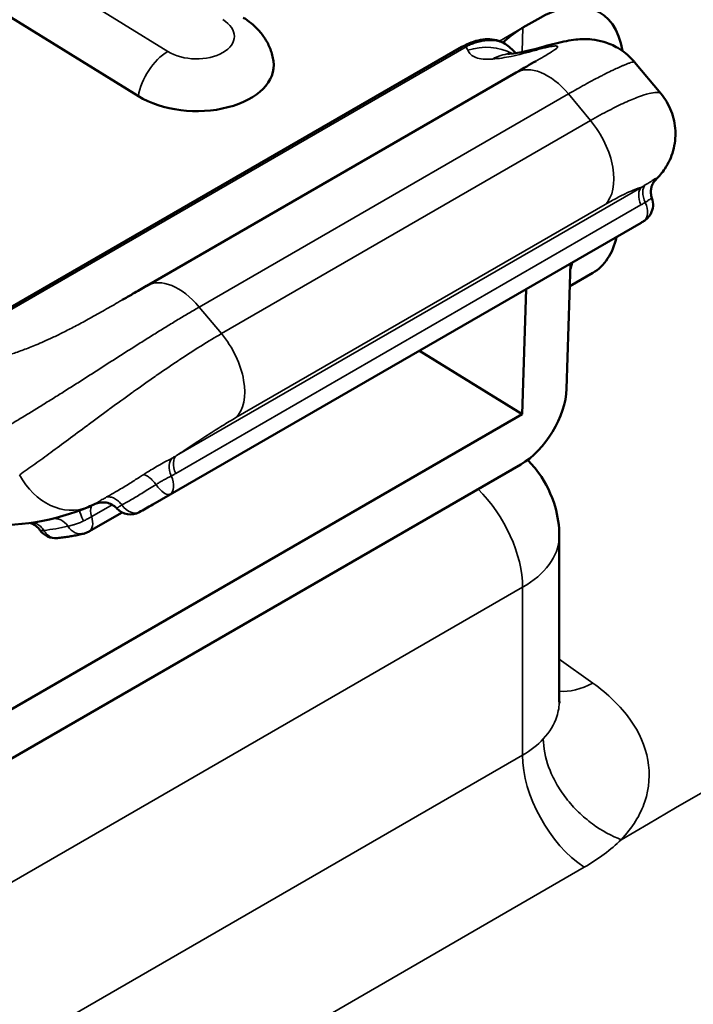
# Model space of a CAD drawing. Header units: millimetres. Extents: x 0 to 14369, y -869 to 2970.
# Tile 631 of 656: x 3813 to 3824, y 1547 to 1563. Entities that reach past the tile are written whole.
import ezdxf

# ---------------------------------------------------------------- set-up
doc = ezdxf.new("R2010")
doc.units = ezdxf.units.MM
doc.header["$LTSCALE"] = 10
doc.layers.add('Sichtbar (ISO)', color=7, linetype='Continuous', lineweight=50)
doc.layers.add('Sichtbar schmal (ISO)', color=7, linetype='Continuous', lineweight=35)

msp = doc.modelspace()

# ---------------------------------------------------------------- linework, layer by layer
at = {"layer": 'Sichtbar (ISO)'}
for p, q in [((3814.861, 1561.464), (3808.664, 1565.292)), ((3821.233, 1562.694), (3820.996, 1562.557)), ((3811.12, 1557.109), (3820.021, 1562.248)), ((3820.8, 1562.231), (3820.8, 1562.231)), ((3821.206, 1562.023), (3821.206, 1562.023)), ((3822.778, 1562.007), (3823.197, 1561.504)), ((3814.996, 1558.438), (3820.887, 1561.839)), ((3821.93, 1561.617), (3821.93, 1561.617)), ((3821.93, 1561.617), (3821.93, 1561.617)), ((3822.884, 1559.443), (3815.09, 1554.944)), ((3822.884, 1559.443), (3822.884, 1559.443)), ((3821.694, 1556.794), (3821.756, 1558.792)), ((3821.744, 1558.431), (3822.111, 1558.642)), ((3821.048, 1558.384), (3820.987, 1556.386)), ((3815.282, 1557.769), (3815.282, 1557.769)), ((3819.345, 1557.4), (3820.987, 1556.386)), ((3820.987, 1556.386), (3809.673, 1549.854)), ((3820.962, 1555.584), (3809.649, 1549.052)), ((3815.09, 1554.944), (3815.09, 1554.944)), ((3814.6, 1554.82), (3814.069, 1554.513)), ((3821.577, 1551.813), (3821.577, 1554.445))]:
    msp.add_line(p, q, dxfattribs=at)
for centre, start, end in [((3822.774, 1559.732), 330.7541, 19.9625), ((3814.734, 1555.088), 222.8036, 298.1516), ((3813.537, 1554.708), 214.4312, 275.8754), ((3813.919, 1554.772), 283.2934, 300)]:
    msp.add_arc(centre, 0.3, start, end, dxfattribs=at)
for centre, major_axis, ratio, start_param, end_param in [((3821.184, 1561.09), (1.051, 1.702), 0.556849, 5.698584, 7.085438), ((3820.865, 1561.144), (-0.085, 0.996), 0.78816, 0.00002, 0.000035), ((3815.756, 1561.981), (1.265, -0.039), 0.597146, 3.945057, 6.38744), ((3821.111, 1560.374), (1, -1.732), 0.57735, 0, 0.561443), ((3820.404, 1559.966), (1, -1.732), 0.57735, 0.48089, 0.561443), ((3815.496, 1557.572), (-0.5, 0.866), 0.57735, 0, 0.009983), ((3820.987, 1556.386), (-0.526, -0.851), 0.556849, 0.802253, 2.373049)]:
    msp.add_ellipse(centre, major_axis=major_axis, ratio=ratio, start_param=start_param, end_param=end_param, dxfattribs=at)
for points, knots in [([(3876.719, 1564.782), (3853.334, 1551.078), (3829.894, 1537.403), (3800.816, 1520.509), (3795.228, 1517.266), (3789.636, 1514.024)], [0, 0, 0, 0, 10.000026, 10.000026, 12.37749, 12.37749, 12.37749, 12.37749]), ([(3817.017, 1562.021), (3817.007, 1562.087), (3816.99, 1562.151), (3816.944, 1562.271), (3816.916, 1562.327), (3816.852, 1562.428), (3816.816, 1562.474), (3816.741, 1562.556), (3816.702, 1562.593), (3816.62, 1562.66), (3816.578, 1562.689), (3816.535, 1562.715)], [2.4423779, 2.4423779, 2.4423779, 2.4423779, 2.5822215, 2.5822215, 2.7220652, 2.7220652, 2.8619088, 2.8619088, 3.0017524, 3.0017524, 3.1415961, 3.1415961, 3.1415961, 3.1415961]), ([(3820.996, 1562.557), (3820.996, 1562.557), (3820.996, 1562.557), (3820.996, 1562.557), (3820.996, 1562.557), (3820.996, 1562.557), (3820.996, 1562.557), (3820.996, 1562.557), (3820.996, 1562.557), (3820.995, 1562.556), (3820.994, 1562.555), (3820.983, 1562.549), (3820.974, 1562.544), (3820.961, 1562.536), (3820.957, 1562.533), (3820.848, 1562.466), (3820.756, 1562.394), (3820.679, 1562.318)], [-0.32905368, -0.32905368, -0.32905368, -0.32905368, -0.32904256, -0.32904256, -0.32902949, -0.32902949, -0.32899544, -0.32899544, -0.32894225, -0.32894225, -0.32854098, -0.32854098, -0.32460896, -0.32460896, -0.32276743, -0.32276743, -0.27675442, -0.27675442, -0.27675442, -0.27675442]), ([(3879.982, 1562.379), (3856.602, 1548.673), (3833.167, 1534.995), (3791.586, 1510.829), (3773.461, 1500.33), (3755.304, 1489.847)], [0, 0, 0, 0, 10.000026, 10.000026, 17.703225, 17.703225, 17.703225, 17.703225]), ([(3820.021, 1562.248), (3820.119, 1562.304), (3820.22, 1562.344), (3820.418, 1562.379), (3820.52, 1562.376), (3820.682, 1562.322), (3820.747, 1562.283), (3820.8, 1562.231)], [0, 0, 0, 0, 0.0390384, 0.0390384, 0.0778994, 0.0778994, 0.1071499, 0.1071499, 0.1071499, 0.1071499]), ([(3821.336, 1562.256), (3821.464, 1562.293), (3821.581, 1562.322), (3821.74, 1562.352), (3821.788, 1562.36), (3821.883, 1562.37), (3821.927, 1562.373), (3822.013, 1562.373), (3822.053, 1562.372), (3822.157, 1562.361), (3822.224, 1562.348), (3822.366, 1562.306), (3822.441, 1562.273), (3822.597, 1562.182), (3822.678, 1562.118), (3822.757, 1562.031), (3822.768, 1562.019), (3822.778, 1562.007)], [0, 0, 0, 0, 0.0618947, 0.0618947, 0.0892026, 0.0892026, 0.1088946, 0.1088946, 0.123134, 0.123134, 0.1448956, 0.1448956, 0.1696288, 0.1696288, 0.2001656, 0.2001656, 0.2050856, 0.2050856, 0.2050856, 0.2050856]), ([(3820.754, 1562.139), (3820.754, 1562.139), (3820.756, 1562.139), (3820.765, 1562.139), (3820.771, 1562.139), (3820.78, 1562.14)], [0.08842303, 0.08842303, 0.08842303, 0.08842303, 0.09855478, 0.09855478, 0.10910456, 0.10910456, 0.10910456, 0.10910456]), ([(3823.197, 1561.504), (3823.267, 1561.421), (3823.323, 1561.325), (3823.401, 1561.124), (3823.424, 1561.018), (3823.434, 1560.805), (3823.422, 1560.696), (3823.365, 1560.491), (3823.32, 1560.392), (3823.219, 1560.24), (3823.168, 1560.18), (3823.115, 1560.13)], [0.0000011, 0.0000011, 0.0000011, 0.0000011, 0.0325886, 0.0325886, 0.0646458, 0.0646458, 0.0967226, 0.0967226, 0.128752, 0.128752, 0.152677, 0.152677, 0.152677, 0.152677]), ([(3823.115, 1560.13), (3823.112, 1560.127), (3823.106, 1560.122), (3823.094, 1560.107), (3823.088, 1560.099), (3823.071, 1560.071), (3823.059, 1560.049), (3823.049, 1560.016), (3823.047, 1560.009), (3823.046, 1560.002)], [0, 0, 0, 0, 0.00868565, 0.00868565, 0.01595021, 0.01595021, 0.02690381, 0.02690381, 0.02952627, 0.02952627, 0.02952627, 0.02952627]), ([(3823.045, 1560.002), (3823.039, 1559.974), (3823.037, 1559.944), (3823.041, 1559.887), (3823.047, 1559.86), (3823.056, 1559.834)], [0, 0, 0, 0, 0.00885454, 0.00885454, 0.01708819, 0.01708819, 0.01708819, 0.01708819]), ([(3823.036, 1559.585), (3823.024, 1559.564), (3823.01, 1559.545), (3822.985, 1559.518), (3822.974, 1559.507), (3822.954, 1559.49), (3822.944, 1559.482), (3822.917, 1559.463), (3822.901, 1559.453), (3822.884, 1559.443)], [0, 0, 0, 0, 0.00824918, 0.00824918, 0.01551417, 0.01551417, 0.02409231, 0.02409231, 0.04205828, 0.04205828, 0.04205828, 0.04205828]), ([(3814.991, 1558.435), (3814.921, 1558.394), (3814.794, 1558.321), (3814.659, 1558.243), (3814.602, 1558.21)], [0, 0, 0, 0, 0.1043075, 0.1772138, 0.1772138, 0.1772138, 0.1772138]), ([(3879.995, 1557.964), (3856.614, 1544.259), (3833.18, 1530.58), (3791.618, 1506.425), (3773.512, 1495.938), (3755.375, 1485.466)], [0, 0, 0, 0, 10.000026, 10.000026, 17.694901, 17.694901, 17.694901, 17.694901]), ([(3821.071, 1555.656), (3821.136, 1555.591), (3821.195, 1555.521), (3821.365, 1555.287), (3821.455, 1555.104), (3821.554, 1554.762), (3821.577, 1554.603), (3821.577, 1554.445)], [0.0363067, 0.0363067, 0.0363067, 0.0363067, 0.0639892, 0.0639892, 0.1242181, 0.1242181, 0.171944, 0.171944, 0.171944, 0.171944]), ([(3814.514, 1554.885), (3814.492, 1554.908), (3814.466, 1554.929), (3814.409, 1554.959), (3814.379, 1554.97), (3814.316, 1554.981), (3814.283, 1554.982), (3814.238, 1554.976), (3814.224, 1554.973), (3814.196, 1554.964), (3814.182, 1554.959), (3814.169, 1554.954)], [0, 0, 0, 0, 0.00967978, 0.00967978, 0.01923741, 0.01923741, 0.02878728, 0.02878728, 0.03315773, 0.03315773, 0.03770705, 0.03770705, 0.03770705, 0.03770705]), ([(3813.29, 1554.538), (3813.272, 1554.565), (3813.249, 1554.588), (3813.212, 1554.615), (3813.2, 1554.622), (3813.177, 1554.634), (3813.165, 1554.639), (3813.146, 1554.646), (3813.138, 1554.648), (3813.131, 1554.65)], [0, 0, 0, 0, 0.01014606, 0.01014606, 0.01490526, 0.01490526, 0.01923505, 0.01923505, 0.02272614, 0.02272614, 0.02272614, 0.02272614]), ([(3813.568, 1554.409), (3813.597, 1554.412), (3813.625, 1554.416), (3813.682, 1554.423), (3813.71, 1554.427), (3813.766, 1554.436), (3813.794, 1554.441), (3813.85, 1554.451), (3813.878, 1554.456), (3813.932, 1554.468), (3813.958, 1554.473), (3813.984, 1554.48)], [2.13872017, 2.13872017, 2.13872017, 2.13872017, 2.1551323, 2.1551323, 2.17154442, 2.17154442, 2.18795655, 2.18795655, 2.20436868, 2.20436868, 2.2199087, 2.2199087, 2.2199087, 2.2199087]), ([(3880.001, 1553.59), (3856.62, 1539.884), (3833.185, 1526.206), (3791.632, 1502.056), (3773.535, 1491.573), (3755.406, 1481.106)], [0, 0, 0, 0, 10.000026, 10.000026, 17.691281, 17.691281, 17.691281, 17.691281]), ([(3879.999, 1549.255), (3856.618, 1535.55), (3833.184, 1521.871), (3791.628, 1497.72), (3773.529, 1487.235), (3755.397, 1476.767)], [0, 0, 0, 0, 10.000026, 10.000026, 17.69239, 17.69239, 17.69239, 17.69239])]:
    msp.add_open_spline(points, degree=3, knots=knots, dxfattribs=at)
for points in [[(3820.78, 1562.14), (3820.948, 1562.154), (3821.132, 1562.198), (3821.336, 1562.256)], [(3820.8, 1562.231), (3820.828, 1562.204), (3820.854, 1562.178), (3820.88, 1562.152)], [(3820.887, 1561.839), (3821.007, 1561.908), (3821.117, 1561.972), (3821.206, 1562.023)], [(3823.046, 1560.002), (3823.046, 1560.002), (3823.046, 1560.002), (3823.045, 1560.002)], [(3814.059, 1554.905), (3813.541, 1554.689), (3812.935, 1554.573), (3812.311, 1554.635)], [(3814.169, 1554.954), (3814.132, 1554.937), (3814.096, 1554.92), (3814.059, 1554.905)], [(3815.09, 1554.944), (3815.016, 1554.901), (3814.944, 1554.861), (3814.875, 1554.824)], [(3813.568, 1554.409), (3813.568, 1554.409), (3813.568, 1554.409), (3813.568, 1554.409)], [(3821.577, 1551.81), (3821.577, 1551.793), (3821.582, 1551.774), (3821.582, 1551.774)]]:
    msp.add_open_spline(points, degree=3, dxfattribs=at)
at = {"layer": 'Sichtbar schmal (ISO)'}
for p, q in [((3809.133, 1566.004), (3815.33, 1562.176)), ((3820.623, 1562.342), (3820.996, 1562.557)), ((3820.996, 1562.557), (3820.984, 1562.169)), ((3811.188, 1557.113), (3820.089, 1562.253)), ((3821.722, 1561.498), (3815.832, 1558.098)), ((3822.076, 1561.074), (3821.722, 1561.498)), ((3816.186, 1557.673), (3822.076, 1561.074)), ((3822.893, 1560.012), (3815.468, 1555.726)), ((3822.88, 1559.727), (3815.456, 1555.441)), ((3816.418, 1556.333), (3822.309, 1559.734)), ((3815.365, 1555.108), (3822.929, 1559.475)), ((3815.832, 1558.098), (3816.186, 1557.673)), ((3814.115, 1554.752), (3814.442, 1554.941)), ((3810.947, 1547.826), (3820.991, 1553.625)), ((3820.991, 1553.625), (3820.991, 1550.945)), ((3821.577, 1552.478), (3822.113, 1552.094)), ((3820.991, 1550.945), (3810.947, 1545.146)), ((3821.973, 1549.156), (3811.936, 1543.354))]:
    msp.add_line(p, q, dxfattribs=at)
for centre, major_axis, ratio, start_param, end_param in [((3815.77, 1562.43), (0.622, -0.019), 0.597144, 3.945058, 7.086646), ((3820.121, 1562.075), (-0.1, 0.173), 0.57735, 5.728453, 6.283185), ((3817.995, 1563.699), (2.143, -1.77), 0.191663, 0.368785, 0.422035), ((3820.311, 1561.299), (0.745, 0.667), 0.896099, 0.326989, 1.10072), ((3821.611, 1561.295), (-0.275, 0.961), 0.808129, 6.28318, 6.482437), ((3815.314, 1561.655), (0.342, 0.553), 0.556855, 0.802261, 2.234145), ((3820.865, 1561.144), (-0.085, 0.996), 0.78816, 0.000011, 0.353789), ((3821.387, 1560.973), (-0.5, 0.866), 0.57735, 5.00395, 6.283185), ((3821.741, 1560.548), (0.5, -0.866), 0.57735, 0.147136, 1.862357), ((3823.125, 1559.804), (-0.161, 0.253), 0.57151, 0.105911, 1.356741), ((3823.056, 1559.762), (-0.15, 0.26), 0.57735, 0.096052, 1.377833), ((3822.774, 1559.732), (0.15, -0.26), 0.57735, 0.031796, 1.380571), ((3822.774, 1559.732), (0.262, -0.147), 0.99863, 5.76406, 6.283043), ((3815.496, 1557.572), (-0.5, 0.866), 0.57735, 5.00395, 6.283185), ((3815.85, 1557.148), (0.5, -0.866), 0.57735, 0.147136, 1.862357), ((3815.561, 1555.437), (-0.139, 0.266), 0.582436, 0.155025, 1.406115), ((3815.632, 1555.476), (-0.15, 0.26), 0.57735, 0.09605, 1.377834), ((3813.673, 1555.828), (0.385, -0.923), 0.814247, 4.816908, 6.283143), ((3815.21, 1555.365), (0.15, -0.26), 0.57735, 0.0318, 1.380322), ((3815.21, 1555.365), (0.157, -0.255), 0.375213, 4.878859, 6.255176), ((3819.93, 1554.237), (0.75, -1.299), 0.57735, 0.785398, 2.019364), ((3814.052, 1554.594), (-0.134, 0.268), 0.071161, 0.27705, 1.19623), ((3814.311, 1554.732), (0.15, -0.26), 0.57735, 3.600731, 4.317382), ((3814.734, 1555.088), (0.142, -0.265), 0.653115, 4.939645, 6.283183), ((3813.552, 1554.424), (-0.069, 0.292), 0.804494, 5.150501, 6.261739), ((3813.919, 1554.772), (0.15, -0.26), 0.57735, 0, 1.175788), ((3810.518, 1561.717), (3.941, -6.832), 0.57741, 6.031039, 6.113116), ((3813.919, 1554.772), (0.069, -0.292), 0.80452, 5.150532, 6.283234), ((3822.178, 1553.28), (-0.873, -1.22), 0.570448, 0.329413, 0.839853), ((3822.052, 1550.332), (0.75, -1.299), 0.577386, 3.92697, 5.423306)]:
    msp.add_ellipse(centre, major_axis=major_axis, ratio=ratio, start_param=start_param, end_param=end_param, dxfattribs=at)
for points in [[(3822.566, 1549.596), (3841.075, 1560.389), (3859.55, 1571.204), (3877.992, 1582.039)], [(3880.042, 1570.831), (3838.588, 1546.484), (3796.965, 1522.246), (3755.174, 1498.118)], [(3789.738, 1514.269), (3818.848, 1531.149), (3847.877, 1548.05), (3876.823, 1565.025)], [(3787.997, 1510.068), (3818.672, 1527.857), (3849.255, 1545.704), (3879.746, 1563.608)], [(3823.115, 1560.13), (3823.123, 1560.138), (3823.128, 1560.145), (3823.128, 1560.15)], [(3755.14, 1486.621), (3796.848, 1510.701), (3838.388, 1534.888), (3879.76, 1559.181)], [(3755.174, 1482.255), (3796.873, 1506.33), (3838.404, 1530.511), (3879.766, 1554.798)], [(3822.113, 1552.094), (3822.356, 1551.921), (3822.757, 1551.53), (3823.047, 1550.869), (3822.998, 1550.197), (3822.743, 1549.784), (3822.566, 1549.596)], [(3820.991, 1550.945), (3821.122, 1551.02), (3821.232, 1551.107), (3821.322, 1551.204)], [(3755.168, 1477.915), (3796.868, 1501.991), (3838.401, 1526.173), (3879.765, 1550.461)], [(3822.566, 1549.596), (3822.399, 1549.436), (3822.201, 1549.288), (3821.973, 1549.156)]]:
    msp.add_open_spline(points, degree=3, dxfattribs=at)
for points, knots in [([(3820.089, 1562.253), (3820.112, 1562.264), (3820.136, 1562.275), (3820.16, 1562.285), (3820.186, 1562.296), (3820.212, 1562.306), (3820.24, 1562.315), (3820.267, 1562.323), (3820.296, 1562.331), (3820.323, 1562.337), (3820.351, 1562.343), (3820.377, 1562.347), (3820.4, 1562.349), (3820.405, 1562.35), (3820.411, 1562.35), (3820.416, 1562.351), (3820.454, 1562.354), (3820.484, 1562.354), (3820.517, 1562.352), (3820.55, 1562.35), (3820.584, 1562.344), (3820.619, 1562.334), (3820.625, 1562.333), (3820.63, 1562.331), (3820.636, 1562.329), (3820.666, 1562.32), (3820.696, 1562.307), (3820.722, 1562.291), (3820.731, 1562.286), (3820.74, 1562.28), (3820.749, 1562.274), (3820.768, 1562.26), (3820.785, 1562.246), (3820.8, 1562.231)], [0.0000001, 0.0000001, 0.0000001, 0.0000001, 0.0540812, 0.0540812, 0.0540812, 0.1111111, 0.1111111, 0.1111111, 0.1668368, 0.1668368, 0.1668368, 0.2222222, 0.2222222, 0.2222222, 0.2355923, 0.2355923, 0.2355923, 0.3333333, 0.3333333, 0.3333333, 0.4294176, 0.4294176, 0.4294176, 0.4444444, 0.4444444, 0.4444444, 0.5266512, 0.5266512, 0.5266512, 0.5555556, 0.5555556, 0.5555556, 0.6233342, 0.6233342, 0.6233342, 0.6233342]), ([(3821.188, 1562.193), (3821.22, 1562.202), (3821.278, 1562.218), (3821.351, 1562.237), (3821.41, 1562.25), (3821.457, 1562.258), (3821.496, 1562.264), (3821.525, 1562.265), (3821.546, 1562.262), (3821.554, 1562.254), (3821.546, 1562.237), (3821.515, 1562.21), (3821.455, 1562.17), (3821.362, 1562.113), (3821.271, 1562.06), (3821.214, 1562.028), (3821.206, 1562.023)], [0.0000001, 0.0000001, 0.0000001, 0.0000001, 0.0586177, 0.1109626, 0.1595652, 0.2067834, 0.2536801, 0.3017246, 0.3536797, 0.4117048, 0.4766081, 0.5484725, 0.6276854, 0.7143037, 0.8068738, 0.8227772, 0.8227772, 0.8227772, 0.8227772]), ([(3820.116, 1562.196), (3820.128, 1562.17), (3820.144, 1562.148), (3820.166, 1562.128), (3820.188, 1562.109), (3820.215, 1562.092), (3820.247, 1562.08), (3820.28, 1562.067), (3820.316, 1562.059), (3820.36, 1562.055), (3820.404, 1562.05), (3820.455, 1562.05), (3820.513, 1562.055)], [0, 0, 0, 0, 0.25, 0.25, 0.25, 0.5, 0.5, 0.5, 0.75, 0.75, 0.75, 1, 1, 1, 1]), ([(3820.513, 1562.055), (3820.61, 1562.063), (3820.834, 1562.097), (3821.061, 1562.157), (3821.188, 1562.193)], [0, 0, 0, 0, 0.438253, 1, 1, 1, 1]), ([(3822.778, 1562.007), (3822.777, 1562.008), (3822.776, 1562.008), (3822.774, 1562.009), (3822.771, 1562.01), (3822.766, 1562.01), (3822.759, 1562.009), (3822.757, 1562.008), (3822.755, 1562.008), (3822.753, 1562.008), (3822.743, 1562.006), (3822.73, 1562.002), (3822.715, 1561.998), (3822.712, 1561.997), (3822.709, 1561.996), (3822.706, 1561.995), (3822.693, 1561.99), (3822.677, 1561.985), (3822.66, 1561.978), (3822.645, 1561.973), (3822.629, 1561.966), (3822.611, 1561.959), (3822.604, 1561.956), (3822.597, 1561.953), (3822.59, 1561.95), (3822.564, 1561.939), (3822.536, 1561.926), (3822.505, 1561.912), (3822.492, 1561.906), (3822.479, 1561.9), (3822.465, 1561.894), (3822.446, 1561.885), (3822.426, 1561.875), (3822.405, 1561.865), (3822.369, 1561.848), (3822.332, 1561.829), (3822.292, 1561.809), (3822.283, 1561.805), (3822.274, 1561.8), (3822.264, 1561.795), (3822.233, 1561.779), (3822.2, 1561.762), (3822.166, 1561.744), (3822.122, 1561.721), (3822.076, 1561.696), (3822.028, 1561.67), (3822.024, 1561.668), (3822.02, 1561.666), (3822.015, 1561.664), (3821.972, 1561.64), (3821.926, 1561.614), (3821.88, 1561.588), (3821.828, 1561.56), (3821.776, 1561.53), (3821.722, 1561.498)], [0.3996363, 0.3996363, 0.3996363, 0.3996363, 0.4210526, 0.4210526, 0.4210526, 0.4624628, 0.4624628, 0.4624628, 0.4736842, 0.4736842, 0.4736842, 0.5263158, 0.5263158, 0.5263158, 0.5356483, 0.5356483, 0.5356483, 0.5789474, 0.5789474, 0.5789474, 0.6168905, 0.6168905, 0.6168905, 0.6315789, 0.6315789, 0.6315789, 0.6842105, 0.6842105, 0.6842105, 0.7060101, 0.7060101, 0.7060101, 0.7368421, 0.7368421, 0.7368421, 0.7894737, 0.7894737, 0.7894737, 0.801312, 0.801312, 0.801312, 0.8421053, 0.8421053, 0.8421053, 0.8947368, 0.8947368, 0.8947368, 0.8992993, 0.8992993, 0.8992993, 0.9473684, 0.9473684, 0.9473684, 1, 1, 1, 1]), ([(3822.076, 1561.074), (3822.178, 1561.133), (3822.276, 1561.187), (3822.368, 1561.235), (3822.46, 1561.283), (3822.546, 1561.325), (3822.625, 1561.361), (3822.704, 1561.397), (3822.776, 1561.427), (3822.84, 1561.451), (3822.904, 1561.475), (3822.96, 1561.493), (3823.009, 1561.505), (3823.056, 1561.517), (3823.096, 1561.523), (3823.127, 1561.524), (3823.128, 1561.524), (3823.129, 1561.524), (3823.131, 1561.524), (3823.159, 1561.524), (3823.18, 1561.519), (3823.192, 1561.509), (3823.193, 1561.508), (3823.194, 1561.507), (3823.195, 1561.506), (3823.196, 1561.506), (3823.197, 1561.505), (3823.197, 1561.504)], [0, 0, 0, 0, 0.1, 0.1, 0.1, 0.2, 0.2, 0.2, 0.3, 0.3, 0.3, 0.4, 0.4, 0.4, 0.496396, 0.496396, 0.496396, 0.5, 0.5, 0.5, 0.5911121, 0.5911121, 0.5911121, 0.6, 0.6, 0.6, 0.6061573, 0.6061573, 0.6061573, 0.6061573]), ([(3822.95, 1560.046), (3822.944, 1560.042), (3822.931, 1560.035), (3822.912, 1560.023), (3822.899, 1560.016), (3822.893, 1560.012)], [0.0000034, 0.0000034, 0.0000034, 0.0000034, 0.3291863, 0.6625111, 0.9999967, 0.9999967, 0.9999967, 0.9999967]), ([(3823.128, 1560.15), (3823.128, 1560.152), (3823.126, 1560.152), (3823.121, 1560.15), (3823.12, 1560.15), (3823.118, 1560.149), (3823.116, 1560.148), (3823.112, 1560.147), (3823.107, 1560.144), (3823.101, 1560.141), (3823.096, 1560.138), (3823.09, 1560.134), (3823.083, 1560.13), (3823.079, 1560.127), (3823.074, 1560.124), (3823.069, 1560.121), (3823.058, 1560.114), (3823.046, 1560.106), (3823.031, 1560.097), (3823.027, 1560.094), (3823.024, 1560.092), (3823.02, 1560.09), (3823, 1560.077), (3822.977, 1560.062), (3822.95, 1560.046)], [0, 0, 0, 0, 0.1905371, 0.1905371, 0.1905371, 0.25, 0.25, 0.25, 0.3794838, 0.3794838, 0.3794838, 0.5, 0.5, 0.5, 0.5792305, 0.5792305, 0.5792305, 0.75, 0.75, 0.75, 0.7892529, 0.7892529, 0.7892529, 1, 1, 1, 1]), ([(3823.128, 1560.15), (3823.109, 1560.131), (3823.091, 1560.108), (3823.077, 1560.083), (3823.063, 1560.058), (3823.052, 1560.03), (3823.046, 1560.002)], [0, 0, 0, 0, 0.25, 0.25, 0.25, 0.4969853, 0.4969853, 0.4969853, 0.4969853]), ([(3822.309, 1559.734), (3822.374, 1559.772), (3822.499, 1559.841), (3822.66, 1559.922), (3822.788, 1559.978), (3822.858, 1560.003), (3822.887, 1560.011), (3822.893, 1560.012)], [0, 0, 0, 0, 0.239053, 0.47807, 0.714099, 0.946612, 1, 1, 1, 1]), ([(3822.95, 1559.768), (3822.942, 1559.763), (3822.927, 1559.754), (3822.904, 1559.741), (3822.888, 1559.732), (3822.88, 1559.727)], [0.0000093, 0.0000093, 0.0000093, 0.0000093, 0.3333333, 0.6666667, 1, 1, 1, 1]), ([(3822.95, 1559.768), (3822.965, 1559.778), (3822.992, 1559.796), (3823.022, 1559.816), (3823.042, 1559.829), (3823.053, 1559.835), (3823.056, 1559.835), (3823.056, 1559.834)], [0, 0, 0, 0, 0.2253893, 0.4278766, 0.611191, 0.7940785, 0.9592506, 0.9592506, 0.9592506, 0.9592506]), ([(3822.929, 1559.475), (3822.926, 1559.472), (3822.916, 1559.463), (3822.896, 1559.45), (3822.884, 1559.444), (3822.884, 1559.443)], [0, 0, 0, 0, 0.289289, 0.5428474, 0.5469329, 0.5469329, 0.5469329, 0.5469329]), ([(3814.602, 1558.21), (3814.579, 1558.197), (3814.477, 1558.138), (3814.296, 1558.034), (3814.066, 1557.905), (3813.852, 1557.79), (3813.662, 1557.693), (3813.497, 1557.612), (3813.355, 1557.548), (3813.233, 1557.495), (3813.125, 1557.451), (3813.024, 1557.413), (3812.929, 1557.379), (3812.837, 1557.348), (3812.78, 1557.331), (3812.752, 1557.323)], [0.1772138, 0.1772138, 0.1772138, 0.1772138, 0.2076731, 0.3076491, 0.4022582, 0.4894934, 0.5677478, 0.6374726, 0.698837, 0.7527289, 0.8022453, 0.8507726, 0.9000375, 0.9495062, 1, 1, 1, 1]), ([(3812.469, 1556.016), (3812.51, 1556.04), (3812.553, 1556.066), (3812.599, 1556.092), (3812.644, 1556.119), (3812.692, 1556.147), (3812.741, 1556.177), (3812.791, 1556.206), (3812.842, 1556.237), (3812.895, 1556.268), (3812.948, 1556.3), (3813.002, 1556.333), (3813.058, 1556.367), (3813.114, 1556.401), (3813.171, 1556.436), (3813.229, 1556.472), (3813.288, 1556.507), (3813.347, 1556.544), (3813.407, 1556.582), (3813.468, 1556.619), (3813.529, 1556.657), (3813.591, 1556.696), (3813.652, 1556.735), (3813.715, 1556.775), (3813.778, 1556.815), (3813.841, 1556.855), (3813.905, 1556.895), (3813.969, 1556.936), (3814.033, 1556.977), (3814.097, 1557.018), (3814.162, 1557.06), (3814.227, 1557.101), (3814.292, 1557.142), (3814.356, 1557.184), (3814.421, 1557.226), (3814.486, 1557.267), (3814.551, 1557.309), (3814.616, 1557.35), (3814.681, 1557.391), (3814.745, 1557.432), (3814.81, 1557.473), (3814.874, 1557.514), (3814.937, 1557.554), (3815.001, 1557.594), (3815.064, 1557.634), (3815.126, 1557.672), (3815.189, 1557.711), (3815.251, 1557.75), (3815.312, 1557.787), (3815.373, 1557.824), (3815.433, 1557.861), (3815.492, 1557.897), (3815.551, 1557.932), (3815.609, 1557.967), (3815.665, 1558), (3815.722, 1558.034), (3815.778, 1558.066), (3815.832, 1558.098)], [0, 0, 0, 0, 0.052632, 0.052632, 0.052632, 0.105263, 0.105263, 0.105263, 0.157895, 0.157895, 0.157895, 0.210526, 0.210526, 0.210526, 0.263158, 0.263158, 0.263158, 0.315789, 0.315789, 0.315789, 0.368421, 0.368421, 0.368421, 0.421053, 0.421053, 0.421053, 0.473684, 0.473684, 0.473684, 0.526316, 0.526316, 0.526316, 0.578947, 0.578947, 0.578947, 0.631579, 0.631579, 0.631579, 0.684211, 0.684211, 0.684211, 0.736842, 0.736842, 0.736842, 0.789474, 0.789474, 0.789474, 0.842105, 0.842105, 0.842105, 0.894737, 0.894737, 0.894737, 0.947368, 0.947368, 0.947368, 1, 1, 1, 1]), ([(3812.966, 1555.419), (3813.042, 1555.472), (3813.123, 1555.531), (3813.207, 1555.591), (3813.29, 1555.651), (3813.375, 1555.713), (3813.463, 1555.778), (3813.552, 1555.843), (3813.644, 1555.911), (3813.743, 1555.984), (3813.839, 1556.055), (3813.94, 1556.13), (3814.048, 1556.209), (3814.052, 1556.213), (3814.056, 1556.216), (3814.06, 1556.219), (3814.166, 1556.297), (3814.277, 1556.379), (3814.391, 1556.463), (3814.398, 1556.468), (3814.405, 1556.473), (3814.412, 1556.478), (3814.524, 1556.56), (3814.64, 1556.644), (3814.756, 1556.728), (3814.766, 1556.735), (3814.775, 1556.742), (3814.785, 1556.749), (3814.9, 1556.831), (3815.014, 1556.912), (3815.127, 1556.991), (3815.138, 1556.998), (3815.149, 1557.006), (3815.16, 1557.014), (3815.273, 1557.092), (3815.385, 1557.168), (3815.494, 1557.241), (3815.503, 1557.247), (3815.512, 1557.253), (3815.521, 1557.259), (3815.633, 1557.333), (3815.742, 1557.403), (3815.848, 1557.469), (3815.853, 1557.473), (3815.859, 1557.477), (3815.865, 1557.48), (3815.976, 1557.549), (3816.083, 1557.614), (3816.186, 1557.673)], [0, 0, 0, 0, 0.1, 0.1, 0.1, 0.2, 0.2, 0.2, 0.3, 0.3, 0.3, 0.3962105, 0.3962105, 0.3962105, 0.4, 0.4, 0.4, 0.4944067, 0.4944067, 0.4944067, 0.5, 0.5, 0.5, 0.5922824, 0.5922824, 0.5922824, 0.6, 0.6, 0.6, 0.6911621, 0.6911621, 0.6911621, 0.7, 0.7, 0.7, 0.7921734, 0.7921734, 0.7921734, 0.8, 0.8, 0.8, 0.8948508, 0.8948508, 0.8948508, 0.9, 0.9, 0.9, 1, 1, 1, 1]), ([(3815.468, 1555.726), (3815.552, 1555.782), (3815.72, 1555.894), (3815.966, 1556.055), (3816.202, 1556.206), (3816.349, 1556.293), (3816.418, 1556.333)], [0.0000002, 0.0000002, 0.0000002, 0.0000002, 0.2476083, 0.49864, 0.7478323, 1, 1, 1, 1]), ([(3815.4, 1555.687), (3815.362, 1555.666), (3815.323, 1555.645), (3815.285, 1555.625), (3815.247, 1555.604), (3815.21, 1555.584), (3815.173, 1555.563), (3815.169, 1555.561), (3815.165, 1555.558), (3815.161, 1555.556), (3815.128, 1555.537), (3815.094, 1555.518), (3815.06, 1555.497), (3815.021, 1555.474), (3814.98, 1555.448), (3814.94, 1555.422)], [0, 0, 0, 0, 0.25, 0.25, 0.25, 0.5, 0.5, 0.5, 0.526216, 0.526216, 0.526216, 0.75, 0.75, 0.75, 1, 1, 1, 1]), ([(3815.468, 1555.726), (3815.461, 1555.721), (3815.445, 1555.713), (3815.423, 1555.7), (3815.408, 1555.691), (3815.4, 1555.687)], [0.0000048, 0.0000048, 0.0000048, 0.0000048, 0.337477, 0.6708035, 1, 1, 1, 1]), ([(3814.94, 1555.422), (3814.919, 1555.408), (3814.897, 1555.394), (3814.876, 1555.381), (3814.823, 1555.346), (3814.77, 1555.313), (3814.718, 1555.28), (3814.687, 1555.261), (3814.656, 1555.242), (3814.626, 1555.223), (3814.593, 1555.204), (3814.561, 1555.184), (3814.529, 1555.165), (3814.486, 1555.14), (3814.443, 1555.116), (3814.401, 1555.092), (3814.385, 1555.083), (3814.37, 1555.074), (3814.354, 1555.066)], [0, 0, 0, 0, 0.103531, 0.103531, 0.103531, 0.364098, 0.364098, 0.364098, 0.518579, 0.518579, 0.518579, 0.686349, 0.686349, 0.686349, 0.913803, 0.913803, 0.913803, 1, 1, 1, 1]), ([(3814.94, 1555.422), (3814.952, 1555.422), (3814.967, 1555.418), (3814.983, 1555.41), (3814.999, 1555.403), (3815.016, 1555.392), (3815.035, 1555.377), (3815.053, 1555.363), (3815.072, 1555.346), (3815.09, 1555.326), (3815.108, 1555.307), (3815.126, 1555.286), (3815.142, 1555.264)], [0, 0, 0, 0, 0.25, 0.25, 0.25, 0.5, 0.5, 0.5, 0.75, 0.75, 0.75, 0.9999993, 0.9999993, 0.9999993, 0.9999993]), ([(3815.142, 1555.264), (3815.158, 1555.275), (3815.175, 1555.286), (3815.193, 1555.297), (3815.209, 1555.306), (3815.226, 1555.316), (3815.243, 1555.326), (3815.259, 1555.335), (3815.275, 1555.343), (3815.291, 1555.352), (3815.307, 1555.36), (3815.322, 1555.368), (3815.337, 1555.376), (3815.354, 1555.385), (3815.371, 1555.393), (3815.386, 1555.401)], [0, 0, 0, 0, 0.2159476, 0.2159476, 0.2159476, 0.4155241, 0.4155241, 0.4155241, 0.6014689, 0.6014689, 0.6014689, 0.789761, 0.789761, 0.789761, 1, 1, 1, 1]), ([(3815.456, 1555.441), (3815.448, 1555.436), (3815.44, 1555.432), (3815.432, 1555.427), (3815.425, 1555.423), (3815.417, 1555.418), (3815.409, 1555.414), (3815.401, 1555.409), (3815.394, 1555.405), (3815.386, 1555.401)], [0, 0, 0, 0, 0.3333333, 0.3333333, 0.3333333, 0.6666667, 0.6666667, 0.6666667, 0.9999999, 0.9999999, 0.9999999, 0.9999999]), ([(3814.597, 1554.939), (3814.65, 1554.967), (3814.76, 1555.029), (3814.942, 1555.138), (3815.072, 1555.22), (3815.142, 1555.264)], [0.0000004, 0.0000004, 0.0000004, 0.0000004, 0.3163041, 0.6386005, 0.9999989, 0.9999989, 0.9999989, 0.9999989]), ([(3814.354, 1555.066), (3814.326, 1555.05), (3814.301, 1555.036), (3814.279, 1555.023), (3814.257, 1555.01), (3814.239, 1554.999), (3814.223, 1554.988), (3814.22, 1554.987), (3814.218, 1554.985), (3814.216, 1554.984), (3814.203, 1554.975), (3814.191, 1554.968), (3814.184, 1554.963), (3814.175, 1554.957), (3814.171, 1554.954), (3814.17, 1554.954), (3814.17, 1554.954), (3814.17, 1554.954), (3814.169, 1554.954)], [0, 0, 0, 0, 0.2, 0.2, 0.2, 0.4, 0.4, 0.4, 0.4295411, 0.4295411, 0.4295411, 0.6, 0.6, 0.6, 0.8, 0.8, 0.8, 0.8092622, 0.8092622, 0.8092622, 0.8092622]), ([(3814.354, 1555.066), (3814.372, 1555.069), (3814.393, 1555.069), (3814.414, 1555.065), (3814.435, 1555.061), (3814.458, 1555.053), (3814.48, 1555.042), (3814.502, 1555.03), (3814.524, 1555.015), (3814.543, 1554.997), (3814.563, 1554.98), (3814.581, 1554.96), (3814.597, 1554.939)], [0, 0, 0, 0, 0.25, 0.25, 0.25, 0.5, 0.5, 0.5, 0.75, 0.75, 0.75, 0.9999996, 0.9999996, 0.9999996, 0.9999996]), ([(3815.09, 1554.944), (3815.095, 1554.946), (3815.125, 1554.964), (3815.185, 1554.999), (3815.272, 1555.051), (3815.333, 1555.088), (3815.365, 1555.108)], [0.4528509, 0.4528509, 0.4528509, 0.4528509, 0.4815091, 0.6426037, 0.814675, 0.999999, 0.999999, 0.999999, 0.999999]), ([(3814.514, 1554.885), (3814.514, 1554.885), (3814.514, 1554.885), (3814.514, 1554.885), (3814.514, 1554.885), (3814.515, 1554.886), (3814.516, 1554.887), (3814.518, 1554.889), (3814.52, 1554.89), (3814.522, 1554.892), (3814.525, 1554.894), (3814.527, 1554.896), (3814.531, 1554.898), (3814.534, 1554.9), (3814.537, 1554.903), (3814.541, 1554.905), (3814.545, 1554.908), (3814.549, 1554.91), (3814.553, 1554.913), (3814.557, 1554.915), (3814.561, 1554.918), (3814.565, 1554.92), (3814.57, 1554.923), (3814.575, 1554.926), (3814.58, 1554.929), (3814.585, 1554.932), (3814.591, 1554.935), (3814.597, 1554.939)], [0.2478101, 0.2478101, 0.2478101, 0.2478101, 0.2716492, 0.2716492, 0.2716492, 0.388552, 0.388552, 0.388552, 0.4949288, 0.4949288, 0.4949288, 0.5919455, 0.5919455, 0.5919455, 0.6808331, 0.6808331, 0.6808331, 0.762172, 0.762172, 0.762172, 0.8377758, 0.8377758, 0.8377758, 0.9147701, 0.9147701, 0.9147701, 1, 1, 1, 1]), ([(3813.735, 1554.598), (3813.744, 1554.6), (3813.765, 1554.606), (3813.806, 1554.616), (3813.858, 1554.632), (3813.92, 1554.653), (3813.964, 1554.672), (3813.985, 1554.683)], [0, 0, 0, 0, 0.158202, 0.335693, 0.5394, 0.767303, 1, 1, 1, 1]), ([(3813.985, 1554.683), (3813.995, 1554.688), (3814.005, 1554.693), (3814.014, 1554.698), (3814.023, 1554.702), (3814.031, 1554.706), (3814.039, 1554.711), (3814.047, 1554.715), (3814.054, 1554.719), (3814.062, 1554.723), (3814.068, 1554.726), (3814.075, 1554.73), (3814.081, 1554.734), (3814.087, 1554.737), (3814.093, 1554.74), (3814.099, 1554.743), (3814.104, 1554.746), (3814.109, 1554.749), (3814.115, 1554.752)], [0.0000015, 0.0000015, 0.0000015, 0.0000015, 0.2047931, 0.2047931, 0.2047931, 0.3910641, 0.3910641, 0.3910641, 0.5616259, 0.5616259, 0.5616259, 0.7176387, 0.7176387, 0.7176387, 0.8597609, 0.8597609, 0.8597609, 1, 1, 1, 1]), ([(3813.351, 1554.533), (3813.338, 1554.555), (3813.322, 1554.575), (3813.303, 1554.593), (3813.285, 1554.611), (3813.264, 1554.626), (3813.242, 1554.637), (3813.221, 1554.647), (3813.199, 1554.654), (3813.177, 1554.656)], [0.0000097, 0.0000097, 0.0000097, 0.0000097, 0.25, 0.25, 0.25, 0.5, 0.5, 0.5, 0.7362486, 0.7362486, 0.7362486, 0.7362486]), ([(3813.29, 1554.538), (3813.29, 1554.537), (3813.292, 1554.536), (3813.293, 1554.535), (3813.295, 1554.534), (3813.297, 1554.533), (3813.3, 1554.533), (3813.302, 1554.532), (3813.304, 1554.532), (3813.307, 1554.532), (3813.31, 1554.531), (3813.313, 1554.531), (3813.316, 1554.531), (3813.319, 1554.531), (3813.323, 1554.531), (3813.326, 1554.531), (3813.33, 1554.532), (3813.334, 1554.532), (3813.338, 1554.532), (3813.342, 1554.532), (3813.346, 1554.533), (3813.351, 1554.533)], [0.4247114, 0.4247114, 0.4247114, 0.4247114, 0.5125696, 0.5125696, 0.5125696, 0.6086321, 0.6086321, 0.6086321, 0.6945084, 0.6945084, 0.6945084, 0.773355, 0.773355, 0.773355, 0.848852, 0.848852, 0.848852, 0.9238295, 0.9238295, 0.9238295, 0.9998917, 0.9998917, 0.9998917, 0.9998917]), ([(3813.351, 1554.533), (3813.364, 1554.511), (3813.38, 1554.491), (3813.397, 1554.474), (3813.415, 1554.457), (3813.434, 1554.443), (3813.455, 1554.432), (3813.475, 1554.421), (3813.497, 1554.414), (3813.518, 1554.411), (3813.535, 1554.408), (3813.551, 1554.408), (3813.568, 1554.409)], [0, 0, 0, 0, 0.2, 0.2, 0.2, 0.4, 0.4, 0.4, 0.6, 0.6, 0.6, 0.7518424, 0.7518424, 0.7518424, 0.7518424]), ([(3821.577, 1554.445), (3821.577, 1554.435), (3821.577, 1554.425), (3821.576, 1554.415), (3821.57, 1554.268), (3821.514, 1554.121), (3821.414, 1553.986), (3821.315, 1553.851), (3821.17, 1553.728), (3820.991, 1553.625)], [0.4829265, 0.4829265, 0.4829265, 0.4829265, 0.5, 0.5, 0.5, 0.75, 0.75, 0.75, 1, 1, 1, 1]), ([(3821.322, 1551.204), (3821.423, 1551.314), (3821.496, 1551.435), (3821.537, 1551.562), (3821.564, 1551.644), (3821.577, 1551.728), (3821.577, 1551.813)], [0, 0, 0, 0, 0.25, 0.25, 0.25, 0.4103849, 0.4103849, 0.4103849, 0.4103849]), ([(3821.322, 1551.204), (3821.324, 1551.066), (3821.352, 1550.909), (3821.412, 1550.745), (3821.443, 1550.664), (3821.481, 1550.581), (3821.527, 1550.498), (3821.573, 1550.416), (3821.627, 1550.335), (3821.687, 1550.258), (3821.747, 1550.18), (3821.813, 1550.106), (3821.884, 1550.038), (3821.954, 1549.969), (3822.029, 1549.906), (3822.105, 1549.85), (3822.258, 1549.737), (3822.417, 1549.653), (3822.566, 1549.596)], [0, 0, 0, 0, 0.249959, 0.249959, 0.249959, 0.374968, 0.374968, 0.374968, 0.499976, 0.499976, 0.499976, 0.624984, 0.624984, 0.624984, 0.749993, 0.749993, 0.749993, 1, 1, 1, 1])]:
    msp.add_open_spline(points, degree=3, knots=knots, dxfattribs=at)

doc.saveas('drawing.dxf')
